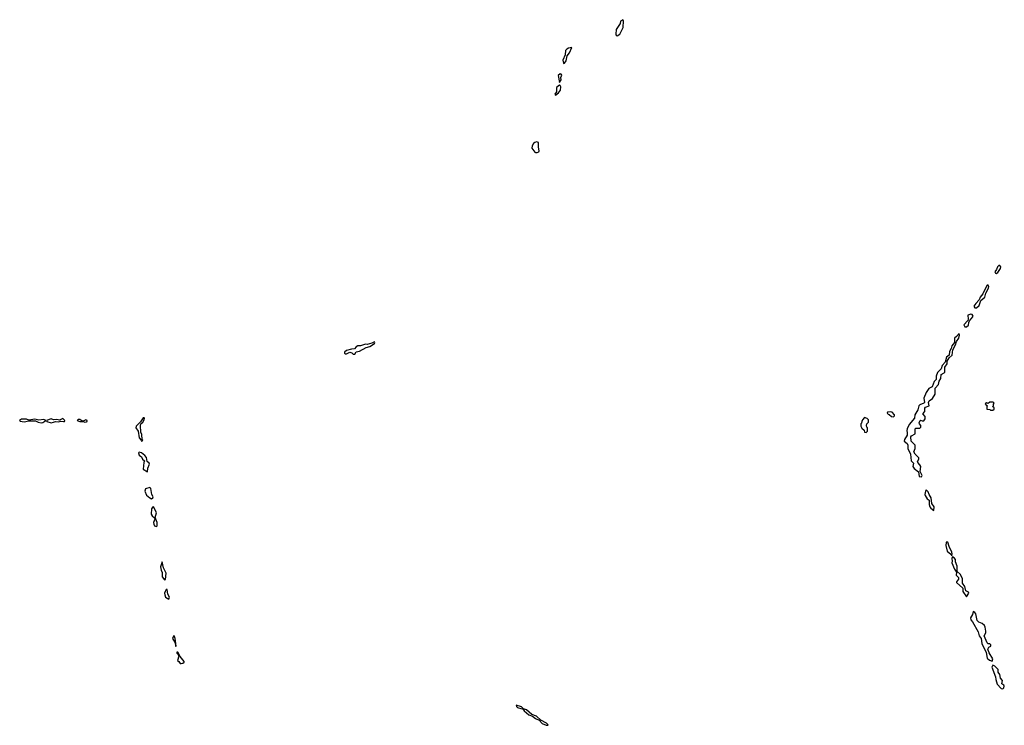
# Model space of a CAD drawing. Extents: x 2769579 to 2883812, y 684207 to 828660.
# Tile 504 of 505: x 2859162 to 2871133, y 818888 to 827470. Entities that reach past the tile are written whole.
import ezdxf

# ---------------------------------------------------------------- set-up
doc = ezdxf.new("R2010")
doc.units = 0

msp = doc.modelspace()

# ---------------------------------------------------------------- linework, layer by layer
at = {"layer": '0CON02XD'}
for points in [[(2866425, 827272), (2866460, 827295), (2866498, 827375), (2866502, 827455), (2866495, 827470), (2866466, 827454), (2866462, 827425), (2866415, 827350), (2866410, 827295), (2866415, 827280), (2866425, 827272)], [(2865775, 826938), (2865785, 826941), (2865805, 826968), (2865818, 827032), (2865845, 827067), (2865875, 827130), (2865835, 827122), (2865815, 827112), (2865799, 827095), (2865796, 827044), (2865764, 826976), (2865772, 826942), (2865775, 826938)], [(2865725, 826708), (2865745, 826740), (2865743, 826765), (2865753, 826795), (2865745, 826808), (2865735, 826810), (2865707, 826793), (2865725, 826708)], [(2865675, 826552), (2865715, 826581), (2865738, 826612), (2865740, 826655), (2865735, 826668), (2865725, 826672), (2865688, 826645), (2865687, 826593), (2865670, 826565), (2865675, 826552)], [(2865455, 825853), (2865476, 825864), (2865478, 825875), (2865468, 825918), (2865470, 825975), (2865445, 825983), (2865425, 825978), (2865410, 825965), (2865393, 825935), (2865388, 825908), (2865425, 825859), (2865435, 825853), (2865455, 825853)], [(2871035, 824384), (2871054, 824395), (2871086, 824445), (2871089, 824465), (2871080, 824480), (2871065, 824479), (2871049, 824465), (2871037, 824433), (2871016, 824405), (2871025, 824386), (2871035, 824384)], [(2870795, 823964), (2870828, 823992), (2870846, 824054), (2870896, 824095), (2870910, 824145), (2870941, 824205), (2870943, 824225), (2870935, 824242), (2870925, 824242), (2870915, 824228), (2870872, 824135), (2870841, 824095), (2870829, 824061), (2870785, 824020), (2870764, 823986), (2870774, 823964), (2870795, 823964)], [(2870675, 823733), (2870697, 823755), (2870701, 823789), (2870711, 823809), (2870750, 823855), (2870753, 823865), (2870744, 823884), (2870725, 823888), (2870690, 823875), (2870694, 823826), (2870690, 823810), (2870640, 823760), (2870653, 823735), (2870675, 823733)], [(2870125, 821911), (2870134, 821925), (2870111, 821975), (2870117, 822035), (2870108, 822058), (2870081, 822085), (2870079, 822095), (2870094, 822125), (2870092, 822142), (2870051, 822185), (2870032, 822215), (2870048, 822255), (2870048, 822295), (2870000, 822345), (2869998, 822395), (2870005, 822408), (2870048, 822432), (2870048, 822485), (2870055, 822500), (2870105, 822502), (2870117, 822513), (2870120, 822535), (2870100, 822555), (2870098, 822565), (2870110, 822595), (2870115, 822600), (2870135, 822590), (2870155, 822590), (2870170, 822615), (2870170, 822645), (2870143, 822675), (2870167, 822705), (2870166, 822745), (2870175, 822757), (2870218, 822775), (2870211, 822815), (2870219, 822835), (2870258, 822862), (2870293, 822915), (2870292, 822988), (2870331, 823035), (2870340, 823075), (2870360, 823105), (2870366, 823155), (2870402, 823175), (2870410, 823185), (2870411, 823245), (2870440, 823285), (2870437, 823315), (2870464, 823356), (2870500, 823390), (2870508, 823455), (2870540, 823515), (2870552, 823558), (2870581, 823595), (2870590, 823635), (2870585, 823652), (2870552, 823618), (2870527, 823595), (2870528, 823545), (2870494, 823505), (2870488, 823472), (2870466, 823435), (2870461, 823389), (2870431, 823365), (2870413, 823305), (2870379, 823265), (2870365, 823223), (2870320, 823180), (2870303, 823135), (2870306, 823094), (2870279, 823071), (2870256, 823005), (2870217, 822985), (2870184, 822936), (2870154, 822865), (2870164, 822815), (2870156, 822804), (2870106, 822784), (2870095, 822772), (2870081, 822725), (2870046, 822664), (2870041, 822625), (2869978, 822545), (2869952, 822495), (2869947, 822475), (2869952, 822445), (2869950, 822415), (2869920, 822365), (2869917, 822345), (2869950, 822315), (2869961, 822295), (2869961, 822255), (2869994, 822185), (2870001, 822105), (2870029, 822075), (2870021, 822035), (2870038, 822012), (2870089, 821969), (2870096, 821916), (2870125, 821911)], [(2863215, 823402), (2863235, 823403), (2863255, 823432), (2863295, 823440), (2863375, 823484), (2863418, 823495), (2863475, 823530), (2863482, 823545), (2863475, 823552), (2863443, 823537), (2863385, 823520), (2863365, 823523), (2863306, 823504), (2863275, 823504), (2863255, 823493), (2863234, 823466), (2863195, 823463), (2863135, 823447), (2863112, 823425), (2863110, 823415), (2863118, 823408), (2863135, 823408), (2863175, 823427), (2863199, 823419), (2863215, 823402)], [(2870995, 822720), (2871010, 822735), (2871008, 822748), (2870990, 822765), (2871000, 822775), (2871000, 822795), (2871010, 822805), (2870998, 822818), (2870955, 822820), (2870935, 822800), (2870928, 822808), (2870915, 822810), (2870902, 822798), (2870912, 822782), (2870930, 822775), (2870920, 822765), (2870920, 822735), (2870955, 822730), (2870965, 822720), (2870995, 822720)], [(2859545, 822568), (2859575, 822574), (2859596, 822584), (2859635, 822579), (2859663, 822587), (2859697, 822583), (2859708, 822585), (2859713, 822595), (2859685, 822619), (2859645, 822600), (2859615, 822606), (2859575, 822602), (2859545, 822616), (2859490, 822595), (2859492, 822585), (2859545, 822568)], [(2860645, 822342), (2860658, 822355), (2860650, 822365), (2860648, 822425), (2860636, 822455), (2860630, 822535), (2860637, 822555), (2860660, 822575), (2860676, 822605), (2860680, 822625), (2860675, 822628), (2860664, 822626), (2860631, 822579), (2860580, 822525), (2860574, 822505), (2860603, 822465), (2860613, 822383), (2860638, 822358), (2860645, 822342)], [(2869455, 822450), (2869470, 822465), (2869470, 822505), (2869460, 822515), (2869458, 822535), (2869460, 822555), (2869480, 822575), (2869480, 822605), (2869465, 822620), (2869435, 822630), (2869410, 822605), (2869400, 822585), (2869397, 822563), (2869390, 822555), (2869390, 822525), (2869402, 822502), (2869428, 822478), (2869432, 822452), (2869455, 822450)], [(2869785, 822640), (2869798, 822652), (2869800, 822665), (2869770, 822695), (2869755, 822700), (2869712, 822698), (2869710, 822685), (2869722, 822672), (2869735, 822670), (2869763, 822643), (2869785, 822640)], [(2859425, 822566), (2859445, 822571), (2859480, 822595), (2859455, 822606), (2859395, 822601), (2859345, 822610), (2859275, 822600), (2859245, 822610), (2859185, 822610), (2859162, 822595), (2859168, 822588), (2859215, 822580), (2859275, 822590), (2859355, 822590), (2859386, 822574), (2859425, 822566)], [(2859956, 822576), (2859975, 822580), (2859982, 822585), (2859982, 822595), (2859965, 822603), (2859935, 822588), (2859920, 822590), (2859895, 822609), (2859874, 822606), (2859860, 822595), (2859895, 822582), (2859933, 822583), (2859956, 822576)], [(2860715, 821972), (2860719, 822015), (2860740, 822065), (2860738, 822075), (2860712, 822095), (2860704, 822145), (2860685, 822170), (2860645, 822203), (2860615, 822212), (2860607, 822203), (2860613, 822175), (2860645, 822152), (2860656, 822126), (2860680, 822105), (2860670, 822085), (2860662, 822005), (2860715, 821972)], [(2860765, 821644), (2860783, 821655), (2860784, 821665), (2860769, 821695), (2860755, 821768), (2860745, 821780), (2860694, 821766), (2860683, 821737), (2860706, 821686), (2860743, 821653), (2860765, 821644)], [(2870275, 821500), (2870279, 821545), (2870252, 821585), (2870244, 821655), (2870218, 821695), (2870206, 821726), (2870185, 821750), (2870174, 821736), (2870167, 821695), (2870170, 821685), (2870194, 821644), (2870221, 821625), (2870220, 821575), (2870227, 821545), (2870238, 821528), (2870275, 821500)], [(2860825, 821307), (2860834, 821316), (2860832, 821355), (2860808, 821415), (2860824, 821474), (2860795, 821540), (2860785, 821550), (2860765, 821520), (2860759, 821455), (2860774, 821435), (2860803, 821413), (2860804, 821395), (2860790, 821355), (2860792, 821335), (2860801, 821315), (2860825, 821307)], [(2870495, 820950), (2870501, 820975), (2870496, 820995), (2870462, 821062), (2870447, 821115), (2870435, 821120), (2870428, 821112), (2870423, 821075), (2870437, 821005), (2870481, 820971), (2870495, 820950)], [(2870675, 820450), (2870703, 820495), (2870696, 820506), (2870664, 820524), (2870653, 820575), (2870626, 820615), (2870623, 820675), (2870596, 820725), (2870558, 820758), (2870559, 820825), (2870538, 820875), (2870539, 820905), (2870523, 820925), (2870503, 820937), (2870494, 820915), (2870500, 820885), (2870496, 820865), (2870526, 820786), (2870552, 820752), (2870548, 820715), (2870578, 820685), (2870578, 820665), (2870550, 820635), (2870550, 820625), (2870628, 820558), (2870627, 820515), (2870675, 820450)], [(2860925, 820658), (2860935, 820663), (2860945, 820740), (2860912, 820805), (2860895, 820878), (2860874, 820815), (2860882, 820775), (2860896, 820746), (2860894, 820695), (2860925, 820658)], [(2860975, 820423), (2860984, 820445), (2860964, 820485), (2860955, 820540), (2860945, 820538), (2860930, 820515), (2860923, 820495), (2860927, 820475), (2860936, 820445), (2860975, 820423)], [(2870985, 819670), (2870993, 819695), (2870950, 819770), (2870934, 819815), (2870945, 819838), (2870968, 819852), (2870970, 819865), (2870955, 819880), (2870935, 819880), (2870925, 819892), (2870890, 819975), (2870908, 820012), (2870910, 820035), (2870900, 820080), (2870891, 820101), (2870865, 820127), (2870824, 820144), (2870803, 820163), (2870785, 820242), (2870775, 820260), (2870755, 820272), (2870747, 820235), (2870720, 820195), (2870725, 820170), (2870748, 820145), (2870817, 820025), (2870826, 819976), (2870852, 819942), (2870861, 819885), (2870913, 819775), (2870926, 819705), (2870952, 819682), (2870985, 819670)], [(2861065, 819850), (2861053, 819945), (2861045, 819970), (2861035, 819980), (2861020, 819945), (2861052, 819892), (2861055, 819850), (2861065, 819850)], [(2861125, 819638), (2861145, 819644), (2861162, 819655), (2861162, 819665), (2861112, 819725), (2861085, 819778), (2861072, 819778), (2861072, 819765), (2861090, 819750), (2861098, 819728), (2861080, 819675), (2861096, 819666), (2861115, 819641), (2861125, 819638)], [(2871115, 819330), (2871128, 819342), (2871133, 819363), (2871128, 819375), (2871104, 819394), (2871112, 819432), (2871085, 819460), (2871077, 819505), (2871057, 819535), (2871057, 819567), (2871018, 819608), (2870995, 819620), (2870980, 819595), (2871026, 819476), (2871029, 819445), (2871047, 819387), (2871094, 819334), (2871115, 819330)], [(2865565, 818888), (2865585, 818890), (2865587, 818895), (2865566, 818916), (2865499, 818949), (2865445, 819000), (2865390, 819020), (2865325, 819075), (2865287, 819087), (2865265, 819114), (2865200, 819135), (2865204, 819115), (2865214, 819104), (2865284, 819084), (2865295, 819064), (2865354, 819014), (2865398, 818998), (2865432, 818972), (2865480, 818950), (2865515, 818909), (2865565, 818888)]]:
    msp.add_lwpolyline(points, dxfattribs=at)

doc.saveas('drawing.dxf')
